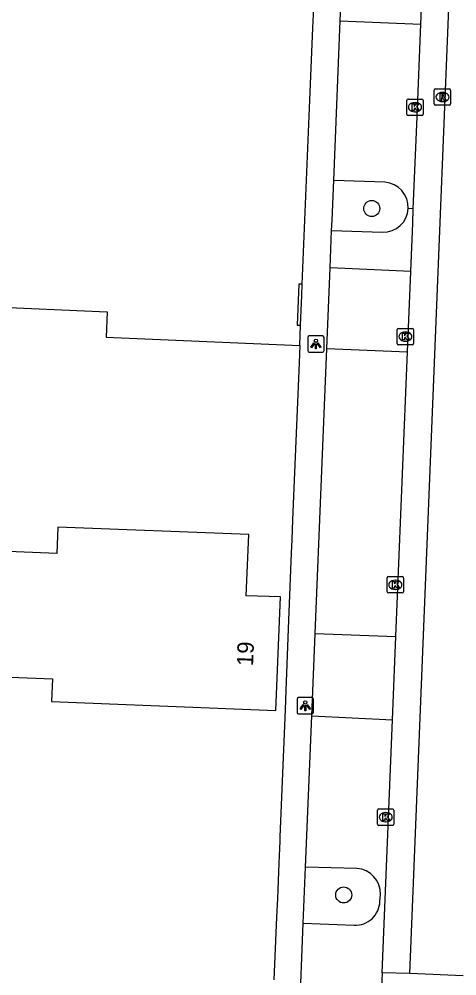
# Model space of a CAD drawing. Extents: x 160732 to 162105, y 387428 to 388479.
# Drawn here: x 161477.7 to 161504.4, y 387569.3 to 387627.8 of the extents above; entities that cross this region are included whole.
import ezdxf

# ---------------------------------------------------------------- set-up
doc = ezdxf.new("R2010")
doc.units = 0
for name, color, linetype in [('IMGEO_Boom', 7, 'Continuous'), ('IMGEO_Kolk', 7, 'Continuous'), ('IMGEO_Lichtpunt', 7, 'Continuous'), ('IMGEO_Muur', 7, 'Continuous'), ('IMGEO_Pand', 7, 'Continuous'), ('IMGEO_Pand_nummerreeks', 7, 'Continuous'), ('IMGEO_Parkeervlak_open', 7, 'Continuous'), ('IMGEO_Rijbaan_lokaal_gesloten', 7, 'Continuous'), ('IMGEO_Rijbaan_lokaal_open', 7, 'Continuous'), ('IMGEO_Rioolput', 7, 'Continuous'), ('IMGEO_Voetpad_open', 7, 'Continuous')]:
    doc.layers.add(name, color=color, linetype=linetype)

msp = doc.modelspace()

# ---------------------------------------------------------------- linework, layer by layer
at = {"layer": 'IMGEO_Boom'}
for centre in [(161499.23, 387616.233), (161497.514, 387574.288)]:
    msp.add_circle(centre, 0.489, dxfattribs=at)
at = {"layer": 'IMGEO_Kolk'}
for p, q in [((161501.369, 387621.993), (161501.369, 387622.845)), ((161501.444, 387622.919), (161502.296, 387622.919)), ((161502.37, 387622.845), (161502.37, 387621.993)), ((161501.857, 387622.699), (161501.882, 387622.699)), ((161502.296, 387621.919), (161501.444, 387621.919)), ((161501.88, 387622.139), (161501.855, 387622.139)), ((161500.782, 387607.98), (161500.782, 387608.832)), ((161500.857, 387608.906), (161501.709, 387608.906)), ((161501.783, 387608.832), (161501.783, 387607.98)), ((161501.27, 387608.686), (161501.295, 387608.686)), ((161501.709, 387607.906), (161500.857, 387607.906)), ((161501.293, 387608.126), (161501.268, 387608.126)), ((161500.168, 387592.817), (161500.168, 387593.669)), ((161500.243, 387593.743), (161501.095, 387593.743)), ((161501.169, 387593.669), (161501.169, 387592.817)), ((161500.656, 387593.523), (161500.681, 387593.523)), ((161501.095, 387592.743), (161500.243, 387592.743)), ((161500.679, 387592.963), (161500.654, 387592.963)), ((161499.656, 387579.543), (161500.508, 387579.543)), ((161499.581, 387578.617), (161499.581, 387579.469)), ((161500.069, 387579.323), (161500.094, 387579.323)), ((161500.582, 387579.469), (161500.582, 387578.617)), ((161500.508, 387578.543), (161499.656, 387578.543)), ((161500.092, 387578.763), (161500.067, 387578.763))]:
    msp.add_line(p, q, dxfattribs=at)
for points in [[(161501.369, 387621.993), (161501.369, 387622.845)], [(161501.444, 387622.919), (161502.296, 387622.919)], [(161502.37, 387622.845), (161502.37, 387621.993)], [(161501.69, 387622.619), (161501.813, 387622.619), (161501.813, 387622.468), (161501.943, 387622.619), (161502.107, 387622.619), (161501.961, 387622.468), (161502.114, 387622.219), (161501.962, 387622.219), (161501.877, 387622.383), (161501.813, 387622.316), (161501.813, 387622.219), (161501.69, 387622.219), (161501.69, 387622.619)], [(161502.296, 387621.919), (161501.444, 387621.919)], [(161500.782, 387607.98), (161500.782, 387608.832)], [(161500.857, 387608.906), (161501.709, 387608.906)], [(161501.783, 387608.832), (161501.783, 387607.98)], [(161501.103, 387608.606), (161501.226, 387608.606), (161501.226, 387608.455), (161501.356, 387608.606), (161501.52, 387608.606), (161501.374, 387608.455), (161501.527, 387608.206), (161501.375, 387608.206), (161501.29, 387608.37), (161501.226, 387608.303), (161501.226, 387608.206), (161501.103, 387608.206), (161501.103, 387608.606)], [(161501.709, 387607.906), (161500.857, 387607.906)], [(161500.168, 387592.817), (161500.168, 387593.669)], [(161500.243, 387593.743), (161501.095, 387593.743)], [(161501.169, 387593.669), (161501.169, 387592.817)], [(161500.489, 387593.443), (161500.612, 387593.443), (161500.612, 387593.292), (161500.742, 387593.443), (161500.906, 387593.443), (161500.76, 387593.292), (161500.913, 387593.043), (161500.761, 387593.043), (161500.676, 387593.207), (161500.612, 387593.14), (161500.612, 387593.043), (161500.489, 387593.043), (161500.489, 387593.443)], [(161501.095, 387592.743), (161500.243, 387592.743)], [(161499.656, 387579.543), (161500.508, 387579.543)], [(161499.581, 387578.617), (161499.581, 387579.469)], [(161499.902, 387579.243), (161500.025, 387579.243), (161500.025, 387579.092), (161500.155, 387579.243), (161500.319, 387579.243), (161500.173, 387579.092), (161500.326, 387578.843), (161500.174, 387578.843), (161500.089, 387579.007), (161500.025, 387578.94), (161500.025, 387578.843), (161499.902, 387578.843), (161499.902, 387579.243)], [(161500.582, 387579.469), (161500.582, 387578.617)], [(161500.508, 387578.543), (161499.656, 387578.543)]]:
    msp.add_lwpolyline(points, dxfattribs=at)
for centre, start, end in [((161501.446, 387622.843), 91.55205, 178.44795), ((161501.446, 387622.843), 91.55205, 178.44795), ((161502.294, 387622.843), 1.55205, 88.44795), ((161502.294, 387622.843), 1.55205, 88.44795), ((161501.446, 387621.995), 181.55205, 268.44795), ((161501.446, 387621.995), 181.55205, 268.44795), ((161502.294, 387621.995), 271.55205, 358.44795), ((161502.294, 387621.995), 271.55205, 358.44795), ((161500.859, 387608.83), 91.55205, 178.44795), ((161500.859, 387608.83), 91.55205, 178.44795), ((161501.707, 387608.83), 1.55205, 88.44795), ((161501.707, 387608.83), 1.55205, 88.44795), ((161500.859, 387607.982), 181.55205, 268.44795), ((161500.859, 387607.982), 181.55205, 268.44795), ((161501.707, 387607.982), 271.55205, 358.44795), ((161501.707, 387607.982), 271.55205, 358.44795), ((161500.245, 387593.667), 91.55205, 178.44795), ((161500.245, 387593.667), 91.55205, 178.44795), ((161501.093, 387593.667), 1.55205, 88.44795), ((161501.093, 387593.667), 1.55205, 88.44795), ((161500.245, 387592.819), 181.55205, 268.44795), ((161500.245, 387592.819), 181.55205, 268.44795), ((161501.093, 387592.819), 271.55205, 358.44795), ((161501.093, 387592.819), 271.55205, 358.44795), ((161499.658, 387579.467), 91.55205, 178.44795), ((161499.658, 387579.467), 91.55205, 178.44795), ((161500.506, 387579.467), 1.55205, 88.44795), ((161500.506, 387579.467), 1.55205, 88.44795), ((161499.658, 387578.619), 181.55205, 268.44795), ((161499.658, 387578.619), 181.55205, 268.44795), ((161500.506, 387578.619), 271.55205, 358.44795), ((161500.506, 387578.619), 271.55205, 358.44795)]:
    msp.add_arc(centre, 0.0765, start, end, dxfattribs=at)
for centre, major_axis, ratio, start_param, end_param in [((161501.856, 387622.419), (-0.387, 0.002), 0.722429, 4.712389, 7.853982), ((161501.881, 387622.419), (-0.39, 0.002), 0.717154, 1.570796, 4.712389), ((161501.269, 387608.406), (-0.387, 0.002), 0.722429, 4.712389, 7.853982), ((161501.294, 387608.406), (-0.39, 0.002), 0.717154, 1.570796, 4.712389), ((161500.655, 387593.243), (-0.387, 0.002), 0.722429, 4.712389, 7.853982), ((161500.68, 387593.243), (-0.39, 0.002), 0.717154, 1.570796, 4.712389), ((161500.068, 387579.043), (-0.387, 0.002), 0.722429, 4.712389, 7.853982), ((161500.093, 387579.043), (-0.39, 0.002), 0.717154, 1.570796, 4.712389)]:
    msp.add_ellipse(centre, major_axis=major_axis, ratio=ratio, start_param=start_param, end_param=end_param, dxfattribs=at)
at = {"layer": 'IMGEO_Lichtpunt'}
for p, q in [((161495.317, 387608.355), (161495.317, 387607.548)), ((161495.317, 387608.355), (161495.317, 387607.548)), ((161496.219, 387608.45), (161495.411, 387608.45)), ((161496.219, 387608.45), (161495.411, 387608.45)), ((161496.313, 387607.548), (161496.313, 387608.355)), ((161496.313, 387607.548), (161496.313, 387608.355)), ((161495.411, 387607.454), (161496.219, 387607.454)), ((161495.411, 387607.454), (161496.219, 387607.454)), ((161494.67, 387586.254), (161494.67, 387585.447)), ((161494.67, 387586.254), (161494.67, 387585.447)), ((161495.572, 387586.349), (161494.764, 387586.349)), ((161495.572, 387586.349), (161494.764, 387586.349)), ((161495.666, 387585.447), (161495.666, 387586.254)), ((161495.666, 387585.447), (161495.666, 387586.254)), ((161494.764, 387585.353), (161495.572, 387585.353)), ((161494.764, 387585.353), (161495.572, 387585.353))]:
    msp.add_line(p, q, dxfattribs=at)
for points in [[(161495.691, 387608.019), (161495.73, 387607.991), (161495.542, 387607.729), (161495.504, 387607.756), (161495.691, 387608.019)], [(161495.793, 387607.971), (161495.84, 387607.971), (161495.84, 387607.649), (161495.793, 387607.649), (161495.793, 387607.971)], [(161495.903, 387607.991), (161495.941, 387608.018), (161496.128, 387607.756), (161496.089, 387607.728), (161495.903, 387607.991)], [(161495.044, 387585.918), (161495.083, 387585.89), (161494.895, 387585.628), (161494.857, 387585.655), (161495.044, 387585.918)], [(161495.146, 387585.87), (161495.193, 387585.87), (161495.193, 387585.548), (161495.146, 387585.548), (161495.146, 387585.87)], [(161495.256, 387585.89), (161495.294, 387585.917), (161495.481, 387585.655), (161495.442, 387585.627), (161495.256, 387585.89)]]:
    msp.add_lwpolyline(points, dxfattribs=at)
for centre in [(161495.816, 387608.153), (161495.169, 387586.052)]:
    msp.add_circle(centre, 0.0994, dxfattribs=at)
for centre, start, end in [((161495.411, 387608.355), 90, 180), ((161495.411, 387608.355), 90, 180), ((161496.219, 387608.355), 0, 90), ((161496.219, 387608.355), 0, 90), ((161495.411, 387607.548), 180, 270), ((161495.411, 387607.548), 180, 270), ((161496.219, 387607.548), 270, 0), ((161496.219, 387607.548), 270, 360), ((161494.764, 387586.254), 90, 180), ((161494.764, 387586.254), 90, 180), ((161495.572, 387586.254), 0, 90), ((161495.572, 387586.254), 0, 90), ((161494.764, 387585.447), 180, 270), ((161494.764, 387585.447), 180, 270), ((161495.572, 387585.447), 270, 0), ((161495.572, 387585.447), 270, 360)]:
    msp.add_arc(centre, 0.0946, start, end, dxfattribs=at)
at = {"layer": 'IMGEO_Muur'}
for points in [[(161493.607, 387577.577), (161493.552, 387576.239)], [(161493.552, 387576.239), (161493.463, 387574.08)]]:
    msp.add_lwpolyline(points, dxfattribs=at)
at = {"layer": 'IMGEO_Pand'}
for points in [[(161494.989, 387611.609), (161495.45, 387622.843), (161495.633, 387627.278), (161495.666, 387628.08), (161495.794, 387631.213), (161496.573, 387650.2)], [(161494.989, 387611.609), (161494.779, 387611.618), (161494.676, 387609.111), (161494.886, 387609.102)], [(161475.098, 387587.675), (161479.723, 387587.494), (161479.667, 387586.101), (161493.372, 387585.566), (161493.648, 387592.501), (161491.563, 387592.567), (161491.712, 387596.313), (161480.064, 387596.768), (161480.001, 387595.159), (161475.508, 387595.335), (161475.084, 387595.352), (161475.664, 387610.245)], [(161475.664, 387610.245), (161483.077, 387609.924), (161483.016, 387608.365), (161494.835, 387607.853)], [(161494.835, 387607.853), (161494.886, 387609.102)]]:
    msp.add_lwpolyline(points, dxfattribs=at)
at = {"layer": 'IMGEO_Parkeervlak_open'}
msp.add_lwpolyline([(161500.02, 387617.836), (161496.903, 387617.952)], dxfattribs=at)
msp.add_arc((161499.924, 387616.309), 1.53, 357.28086, 86.41598, dxfattribs=at)
at = {"layer": 'IMGEO_Rijbaan_lokaal_gesloten'}
for points in [[(161501.558, 387569.484), (161503.68, 387621.927), (161505.633, 387670.284), (161503.976, 387670.359)], [(161499.866, 387569.531), (161499.746, 387566.596)], [(161501.558, 387569.484), (161499.866, 387569.531)], [(161504.805, 387569.35), (161501.558, 387569.484)]]:
    msp.add_lwpolyline(points, dxfattribs=at)
at = {"layer": 'IMGEO_Rijbaan_lokaal_open'}
for points in [[(161502.224, 387627.489), (161502.384, 387631.394)], [(161501.765, 387616.221), (161501.993, 387621.827), (161502.224, 387627.489)], [(161501.609, 387612.393), (161501.729, 387615.336), (161501.765, 387616.221)], [(161501.409, 387607.481), (161501.609, 387612.393)], [(161500.702, 387590.08), (161501.409, 387607.481)], [(161500.495, 387584.998), (161500.702, 387590.08)], [(161499.866, 387569.531), (161500.495, 387584.998)]]:
    msp.add_lwpolyline(points, dxfattribs=at)
at = {"layer": 'IMGEO_Rioolput'}
for p, q in [((161503.044, 387622.618), (161503.044, 387623.47)), ((161503.119, 387623.544), (161503.971, 387623.544)), ((161504.045, 387623.47), (161504.045, 387622.618)), ((161503.532, 387623.324), (161503.557, 387623.324)), ((161503.971, 387622.544), (161503.119, 387622.544)), ((161503.555, 387622.764), (161503.53, 387622.764))]:
    msp.add_line(p, q, dxfattribs=at)
for points in [[(161503.044, 387622.618), (161503.044, 387623.47)], [(161503.119, 387623.544), (161503.971, 387623.544)], [(161504.045, 387623.47), (161504.045, 387622.618)], [(161503.633, 387623.242), (161503.381, 387623.244), (161503.381, 387622.844)], [(161503.381, 387622.844), (161503.505, 387622.844), (161503.505, 387623.006), (161503.516, 387623.006)], [(161503.559, 387623.163), (161503.505, 387623.163), (161503.505, 387623.082)], [(161503.505, 387623.082), (161503.557, 387623.082)], [(161503.563, 387622.977), (161503.634, 387622.844), (161503.774, 387622.844), (161503.709, 387622.97)], [(161503.971, 387622.544), (161503.119, 387622.544)]]:
    msp.add_lwpolyline(points, dxfattribs=at)
for centre, radius, start, end in [((161503.121, 387623.468), 0.0765, 91.55205, 178.44795), ((161503.121, 387623.468), 0.0765, 91.55205, 178.44795), ((161503.969, 387623.468), 0.0765, 1.55205, 88.44795), ((161503.969, 387623.468), 0.0765, 1.55205, 88.44795), ((161503.515, 387622.953), 0.0533, 26.02933, 88.69889), ((161503.541, 387623.271), 0.19, 274.7715, 282.96867), ((161503.565, 387623.067), 0.0964, 77.00612, 93.18647), ((161503.579, 387623.124), 0.0378, 276.66336, 79.67722), ((161503.632, 387623.132), 0.109, 350.36119, 89.41601), ((161503.63, 387623.132), 0.112, 277.58423, 350.98172), ((161503.614, 387622.917), 0.108, 29.51342, 73.79051), ((161503.121, 387622.62), 0.0765, 181.55205, 268.44795), ((161503.121, 387622.62), 0.0765, 181.55205, 268.44795), ((161503.969, 387622.62), 0.0765, 271.55205, 358.44795), ((161503.969, 387622.62), 0.0765, 271.55205, 358.44795)]:
    msp.add_arc(centre, radius, start, end, dxfattribs=at)
for centre, major_axis, ratio, start_param, end_param in [((161503.531, 387623.044), (-0.387, 0.002), 0.722429, 4.712389, 7.853982), ((161503.556, 387623.044), (-0.39, 0.002), 0.717154, 1.570796, 4.712389)]:
    msp.add_ellipse(centre, major_axis=major_axis, ratio=ratio, start_param=start_param, end_param=end_param, dxfattribs=at)
at = {"layer": 'IMGEO_Voetpad_open'}
for points in [[(161497.301, 387627.699), (161497.459, 387631.558)], [(161496.903, 387617.952), (161497.301, 387627.699)], [(161497.301, 387627.699), (161502.224, 387627.489)], [(161496.778, 387614.893), (161496.803, 387615.514), (161496.903, 387617.952)], [(161501.765, 387616.221), (161501.453, 387616.236)], [(161496.685, 387612.617), (161496.778, 387614.893)], [(161496.778, 387614.893), (161499.885, 387614.778)], [(161496.483, 387607.673), (161496.685, 387612.617)], [(161501.609, 387612.393), (161496.685, 387612.617)], [(161494.886, 387609.102), (161494.961, 387610.927), (161494.989, 387611.609)], [(161494.835, 387607.853), (161494.792, 387606.81), (161494.469, 387599.147), (161494.393, 387597.204), (161494.347, 387596.01), (161494.314, 387595.17), (161494.154, 387591.082), (161493.987, 387586.789), (161493.938, 387585.599), (161493.618, 387577.846), (161493.607, 387577.577), (161493.552, 387576.239), (161493.463, 387574.08), (161493.415, 387572.931), (161493.257, 387569.105)], [(161495.772, 387590.272), (161496.483, 387607.673)], [(161496.483, 387607.673), (161501.409, 387607.481)], [(161495.566, 387585.229), (161495.772, 387590.272)], [(161495.772, 387590.272), (161500.702, 387590.08)], [(161495.188, 387575.983), (161495.566, 387585.229)], [(161495.566, 387585.229), (161500.495, 387584.998)], [(161495.048, 387572.559), (161495.188, 387575.983)], [(161498.315, 387575.913), (161495.188, 387575.983)], [(161499.728, 387573.899), (161499.755, 387574.319)], [(161494.812, 387566.787), (161495.048, 387572.559)], [(161495.048, 387572.559), (161498.151, 387572.442)]]:
    msp.add_lwpolyline(points, dxfattribs=at)
for centre, radius, start, end in [((161499.924, 387616.308), 1.531, 268.54559, 357.29065), ((161498.206, 387574.367), 1.55, 358.21521, 85.97333), ((161498.225, 387573.943), 1.503, 267.16126, 358.30881)]:
    msp.add_arc(centre, radius, start, end, dxfattribs=at)

# ---------------------------------------------------------------- texts
at = {"layer": 'IMGEO_Pand_nummerreeks'}
msp.add_text('19', height=1, rotation=87.71984, dxfattribs=at).set_placement((161491.978, 387588.264))

doc.saveas('drawing.dxf')
